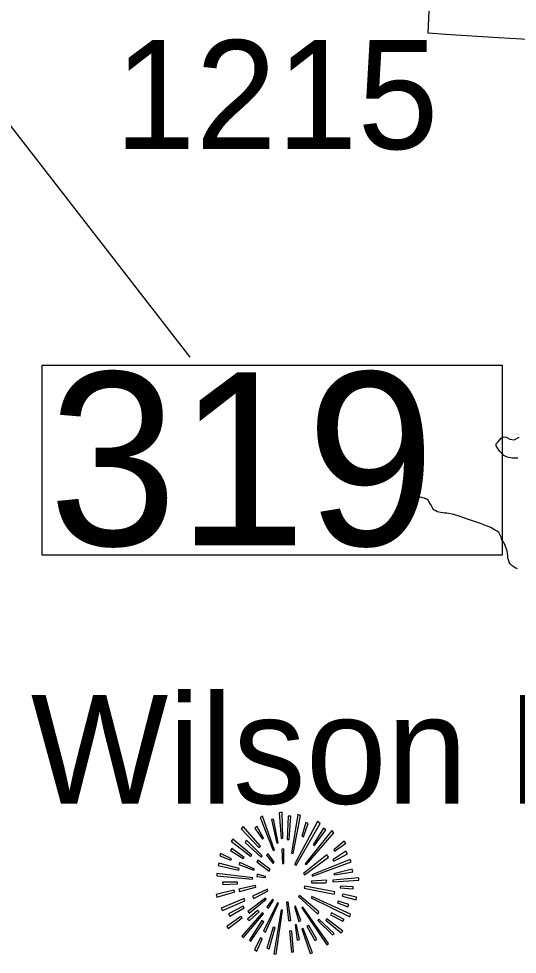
# Model space of a CAD drawing. Extents: x 1159738 to 1321356, y 736314 to 882035.
# Drawn here: x 1185260 to 1189289, y 816130 to 823694 of the extents above; entities that cross this region are included whole.
import ezdxf

# ---------------------------------------------------------------- set-up
doc = ezdxf.new("R2010")
doc.units = 0
for name, color, linetype in [('Exist Boundary Land Use Forest National US Forest Service', 7, 'Continuous'), ('Exist Geographical Mountain Summit CELL', 7, 'Continuous'), ('Exist Geographical Mountain Summit Elevation Number Label', 7, 'Continuous'), ('Exist Geographical Mountain Summit Label', 7, 'Continuous'), ('Exist Hydrographic Misc Water Feature', 7, 'Continuous'), ('Exist Road Non-System Type 51', 7, 'Continuous'), ('Exist Road Secondary Structure Standard Bridge Number Label', 7, 'Continuous')]:
    doc.layers.add(name, color=color, linetype=linetype)

msp = doc.modelspace()

# ---------------------------------------------------------------- linework, layer by layer
at = {"layer": 'Exist Boundary Land Use Forest National US Forest Service'}
msp.add_lwpolyline([(1189914.8, 823769.3), (1189901.1, 823491.1), (1189325.7, 823527.9), (1189138.3, 823539.9), (1188708.9, 823567.3), (1188567.6, 823576.3), (1188623.2, 824758.6)], dxfattribs=at)
at = {"layer": 'Exist Geographical Mountain Summit CELL'}
for points in [[(1187210.5, 817236.1), (1187315.3, 816968.5), (1187327, 816972.7), (1187231, 817246.1)], [(1187364.8, 817273.7), (1187380.9, 817065.8), (1187393.8, 817067.4), (1187388.2, 817278)], [(1187428.8, 817057.3), (1187444.5, 817057.3), (1187459.1, 817246.1), (1187437.3, 817246.1)], [(1187476.7, 816943.7), (1187536.3, 817251.9), (1187514.4, 817259.1), (1187463.6, 816946.7)], [(1187345.9, 817028.1), (1187356, 817031), (1187319.7, 817222.8), (1187302.3, 817218.4)], [(1187489.7, 816856.5), (1187501.4, 816849.3), (1187696, 817187.8), (1187674.3, 817202.6)], [(1187547.7, 817084.7), (1187561, 817080.2), (1187598.8, 817187.8), (1187579.9, 817195)], [(1187056.5, 817143), (1187200.4, 816993.2), (1187213.7, 817003.3), (1187072.7, 817161.9)], [(1187166.9, 817148.7), (1187229.4, 817061.6), (1187236.8, 817067.4), (1187183.1, 817164.8)], [(1187574, 816862.3), (1187582.8, 816853.7), (1187805.1, 817110.8), (1187789.1, 817129.8)], [(1187723.8, 817148.7), (1187639.5, 817015), (1187651.2, 817010.5), (1187741.1, 817135.8)], [(1186975.2, 817044), (1187133.6, 816921.9), (1187142.4, 816930.7), (1186989.7, 817061.6)], [(1187088.4, 817032.3), (1187219.3, 816916.1), (1187228.1, 816924.8), (1187100.1, 817052.8)], [(1187805.1, 816974.3), (1187812.5, 816964.2), (1187904, 817029.4), (1187889.4, 817044)], [(1186883.7, 816924.8), (1186973.6, 816890), (1186978, 816901.7), (1186889.5, 816945.3)], [(1186970.8, 816968.5), (1187074, 816903), (1187082.8, 816913.4), (1186982.4, 816984.4)], [(1187386.5, 816980.2), (1187392.2, 816863.8), (1187402.6, 816865), (1187402.6, 816981.5)], [(1187805.1, 816882.8), (1187915.5, 816942.4), (1187904, 816962.6), (1187799.5, 816892.9)], [(1187037.6, 816856.5), (1187159.7, 816808.7), (1187164.2, 816817.1), (1187046.5, 816872.7)], [(1187183.1, 816878.3), (1187283.4, 816802.6), (1187291.9, 816814.3), (1187193.2, 816891.3)], [(1187261.6, 816930.7), (1187316.9, 816865), (1187325.4, 816873.9), (1187274.6, 816942.4)], [(1187561, 816782.4), (1187568.2, 816772.3), (1187762.9, 816916.1), (1187750, 816933.6)], [(1187629.1, 816770.8), (1187633.6, 816761.9), (1187946.1, 816876.7), (1187938.9, 816895.6)], [(1186872, 816847.7), (1187037.6, 816809.9), (1187042.1, 816823.1), (1186876.5, 816866.6)], [(1187812.5, 816770.8), (1187959.4, 816797), (1187953.5, 816818.7), (1187806.7, 816779.7)], [(1186861.6, 816763.5), (1187149.6, 816735.8), (1187150.9, 816747.5), (1186861.6, 816783.7)], [(1187184.4, 816759.1), (1187252.8, 816750.3), (1187254.4, 816759.1), (1187187.4, 816776.5)], [(1187625.1, 816720.1), (1187625.1, 816708.4), (1187745.6, 816708.4), (1187748.4, 816728.6)], [(1187797.9, 816715.6), (1188007.3, 816728.6), (1188008.6, 816747.5), (1187799.5, 816728.6)], [(1186856, 816612.4), (1186861.6, 816591.9), (1187005.8, 816634.2), (1186997, 816647.2)], [(1186910, 816693.8), (1187028.8, 816699.6), (1187028.8, 816714), (1186905.5, 816714)], [(1187039.2, 816657.6), (1187043.4, 816638.5), (1187175.9, 816672), (1187173, 816686.6)], [(1187149.6, 816600.7), (1187158.4, 816581.8), (1187273.3, 816642.7), (1187269, 816656)], [(1187566.6, 816664.8), (1187809.6, 816616.9), (1187814, 816634.2), (1187571.1, 816679.2)], [(1187857.5, 816667.7), (1187963.6, 816658.7), (1187963.6, 816676.2), (1187859.1, 816680.5)], [(1186895.1, 816501.7), (1186905.5, 816483.1), (1187087.1, 816562.9), (1187081.2, 816581.8)], [(1187110.2, 816475.8), (1187121.9, 816461), (1187260, 816574.6), (1187252.8, 816584.7)], [(1187264.5, 816513.4), (1187277.5, 816501.7), (1187318.1, 816567.2), (1187310.8, 816573)], [(1187521.9, 816596.4), (1187675.9, 816455.3), (1187686, 816472.7), (1187529.1, 816605.2)], [(1187621.9, 816586.3), (1187934.6, 816433.5), (1187941.8, 816455.3), (1187628, 816597.8)], [(1187873.7, 816599.1), (1187986.8, 816570.1), (1187989.7, 816591.9), (1187877.7, 816616.9)], [(1186965.1, 816438), (1187081.2, 816504.8), (1187072.7, 816519.3), (1186956.3, 816458.1)], [(1187236.8, 816315.9), (1187254.4, 816308.7), (1187360.4, 816542.4), (1187350.3, 816545.6)], [(1187322.5, 816134.2), (1187341.4, 816129.7), (1187392.2, 816487.1), (1187379.3, 816490.3)], [(1187424.4, 816549.9), (1187440.2, 816401.8), (1187457.8, 816402.9), (1187437.3, 816552.8)], [(1187488.4, 816515), (1187523.2, 816395.7), (1187539.2, 816402.9), (1187496.9, 816519.3)], [(1187546.4, 816506), (1187748.4, 816206.8), (1187762.9, 816218.3), (1187556.5, 816510.5)], [(1187835.7, 816545.6), (1187920, 816513.4), (1187927.2, 816531), (1187841.5, 816558.4)], [(1186940.2, 816355), (1186951.8, 816339), (1187065.4, 816423.4), (1187054.9, 816436.4)], [(1187063.9, 816276.5), (1187075.4, 816266.4), (1187238.4, 816456.9), (1187226.7, 816465.3)], [(1187125.1, 816401.8), (1187202, 816474.2), (1187188.7, 816483.1), (1187107.3, 816414.6)], [(1187742.7, 816405.8), (1187864.7, 816302.6), (1187877.7, 816317.2), (1187750, 816416.2)], [(1187779, 816449.6), (1187879.3, 816397.3), (1187889.4, 816411.8), (1187787.8, 816465.3)], [(1187223.8, 816401.8), (1187123.5, 816244.6), (1187136.3, 816234.5), (1187239.8, 816392.8)], [(1187283.4, 816174.9), (1187331.3, 816346.2), (1187316.9, 816347.8), (1187265.8, 816178.9)], [(1187527.5, 816248.9), (1187505.7, 816368.3), (1187492.6, 816368.3), (1187510.2, 816244.6)], [(1187546.4, 816334.8), (1187616.3, 816135.5), (1187633.6, 816142.7), (1187558.1, 816337.7)], [(1187588.4, 816357.9), (1187652.5, 816240.1), (1187668.7, 816248.9), (1187603.3, 816363.8)], [(1187675.9, 816402.9), (1187796.3, 816286.6), (1187809.6, 816297), (1187684.7, 816413)], [(1187164.2, 816167.5), (1187183.1, 816156), (1187226.7, 816254.7), (1187213.7, 816263.5)], [(1187449, 816315.9), (1187463.6, 816145.9), (1187479.6, 816149.9), (1187466.3, 816315.9)]]:
    msp.add_lwpolyline(points, close=True, dxfattribs=at)
at = {"layer": 'Exist Hydrographic Misc Water Feature'}
for points in [[(1189210.1, 819367.5), (1189206.7, 819389.7), (1189188.1, 819442.2), (1189176.6, 819462.6), (1189165.1, 819480.9), (1189157.7, 819501.1), (1189148.3, 819523.4), (1189138.8, 819539.6), (1189127, 819549.9), (1189105.3, 819562.5), (1189075.7, 819579.3), (1189046.1, 819592.2), (1188992.7, 819611.6), (1188927.1, 819633.4), (1188879.5, 819650.6), (1188828, 819670.1), (1188776.3, 819685.5), (1188718.7, 819697), (1188700.8, 819697.5), (1188688.8, 819697.9), (1188668.9, 819702.4), (1188644.9, 819707), (1188638.9, 819709.2), (1188625.2, 819717.6), (1188615.4, 819723.8), (1188607.6, 819734.1), (1188598.1, 819750.3), (1188588.5, 819768.6), (1188573.1, 819791.1), (1188567.4, 819801.3), (1188555.6, 819809.6), (1188545.7, 819813.8), (1188537.9, 819818.1), (1188521.9, 819820.5), (1188508, 819824.8), (1188494, 819823.2), (1188467.7, 819817.9), (1188413.4, 819803.4), (1188354.7, 819781)], [(1189290.9, 819245.3), (1189271.1, 819253.9), (1189247.5, 819270.5), (1189232, 819286.9), (1189222.4, 819301.2), (1189216.9, 819319.3), (1189213.3, 819333.5), (1189211.8, 819355.5), (1189210.1, 819367.5)]]:
    msp.add_lwpolyline(points, dxfattribs=at)
at = {"layer": 'Exist Road Non-System Type 51'}
msp.add_lwpolyline([(1189293.6, 820139.7), (1189249, 820141.9), (1189206.6, 820148.6), (1189181, 820163.1), (1189147.5, 820194.3), (1189130.8, 820220), (1189118.5, 820241.2), (1189118.5, 820255.7), (1189134.1, 820272.4), (1189148.6, 820290.3), (1189159.8, 820302.6), (1189174.3, 820312.6), (1189199.9, 820310.4), (1189228.9, 820294.7), (1189264.6, 820289.2), (1189303.6, 820310.4)], dxfattribs=at)
at = {"layer": 'Exist Road Secondary Structure Standard Bridge Number Label'}
msp.add_line((1184475.5, 823749), (1186641.8, 820957.8), dxfattribs=at)
msp.add_lwpolyline([(1185450.4, 820892.8), (1189166.3, 820892.8), (1189166.3, 819356.3), (1185450.4, 819356.3)], close=True, dxfattribs=at)

# ---------------------------------------------------------------- texts
at = {"layer": 'Exist Geographical Mountain Summit Elevation Number Label'}
msp.add_text('1215', height=880, dxfattribs=at).set_placement((1186034.2, 822640.7))
at = {"layer": 'Exist Geographical Mountain Summit Label'}
msp.add_text('Wilson Ridge', height=880, dxfattribs=at).set_placement((1185357.3, 817347.2))
at = {"layer": 'Exist Road Secondary Structure Standard Bridge Number Label'}
msp.add_text('319', height=1400, dxfattribs=at).set_placement((1185500.6, 819435.4))

doc.saveas('drawing.dxf')
